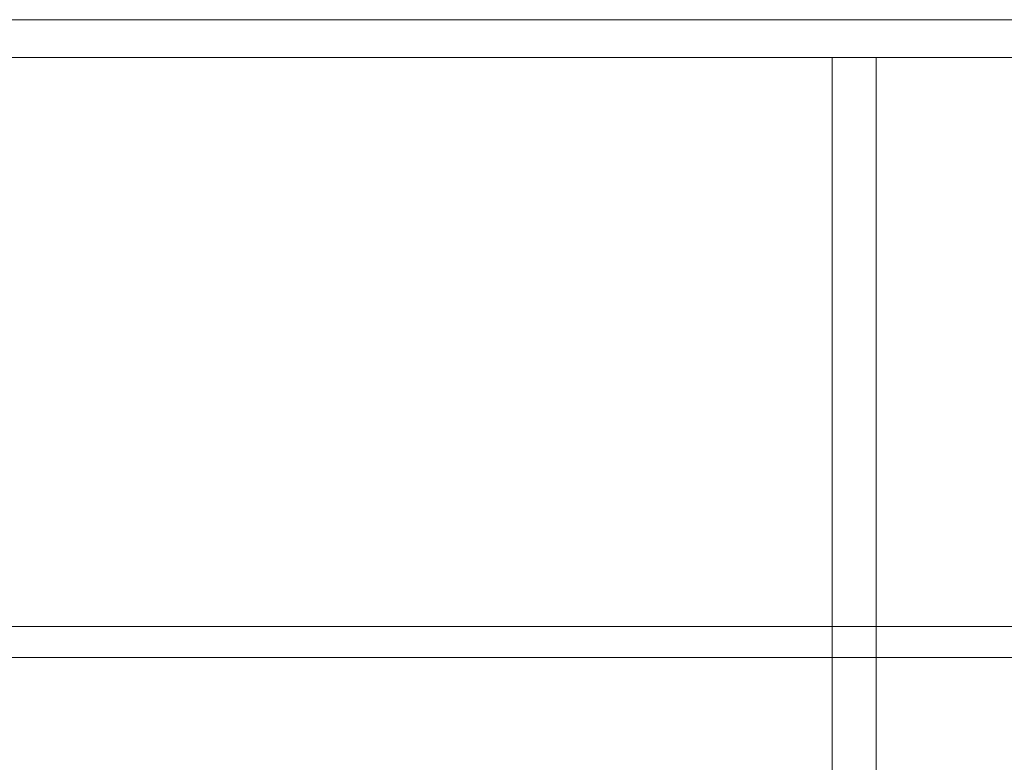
# Model space of a CAD drawing. Header units: millimetres. Extents: x -2233 to 61924, y -68080 to 6847.
# Tile 331 of 656: x 488 to 1269, y -32289 to -31700. Entities that reach past the tile are written whole.
import ezdxf

# ---------------------------------------------------------------- set-up
doc = ezdxf.new("R2010")
doc.units = ezdxf.units.MM
doc.layers.add('frontal_C03', color=7, linetype='Continuous', lineweight=0)
doc.layers.add('frontal_tolva', color=7, linetype='Continuous', lineweight=0)

msp = doc.modelspace()

# ---------------------------------------------------------------- linework, layer by layer
at = {"layer": 'frontal_C03'}
for p, q in [((-1300, -32181.172), (1300, -32181.172)), ((1300, -32205.534), (-1300, -32205.534))]:
    msp.add_line(p, q, dxfattribs=at)
at = {"layer": 'frontal_tolva'}
for p, q in [((-1725, -31700), (1725, -31700)), ((-1725, -31730), (1725, -31730)), ((1132.5, -32700), (1132.5, -31730)), ((1132.5, -31730), (1167.5, -31730)), ((1167.5, -32700), (1167.5, -31730))]:
    msp.add_line(p, q, dxfattribs=at)

doc.saveas('drawing.dxf')
